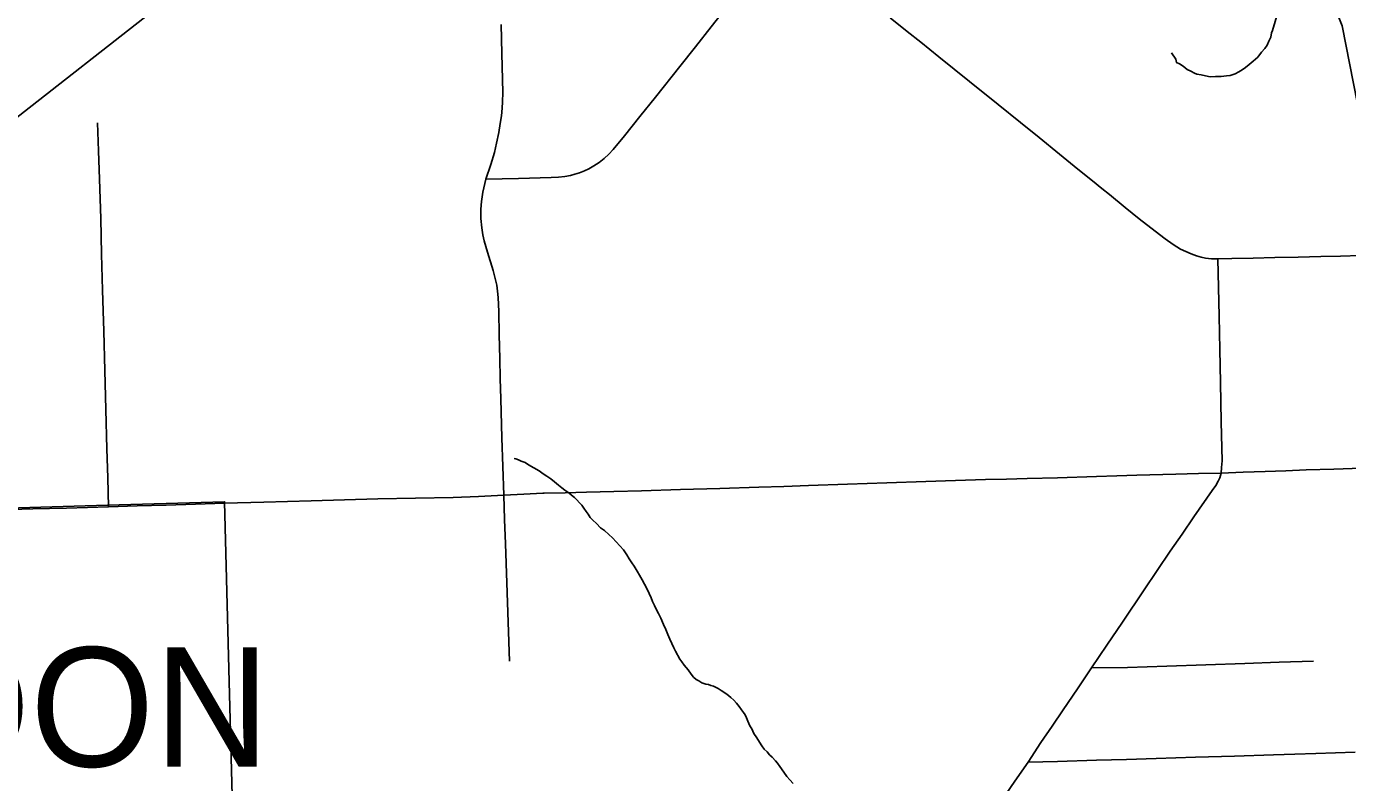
# Model space of a CAD drawing. Extents: x 103424 to 290657, y 38711 to 110967.
# Drawn here: x 214249.56 to 214250.084, y 40214.042 to 40214.342 of the extents above; entities that cross this region are included whole.
import ezdxf

# ---------------------------------------------------------------- set-up
doc = ezdxf.new("R2010")
doc.units = 0
for name, color, linetype in [('GM_X_City_Street', 7, 'Continuous'), ('GM_X_Corporation', 7, 'Continuous'), ('GM_X_Corporation_Text', 7, 'Continuous'), ('GM_X_County_Road', 7, 'Continuous'), ('GM_X_Minor_River', 7, 'Continuous'), ('GM_X_Rail_Line', 7, 'Continuous'), ('GM_X_State_Route', 7, 'Continuous'), ('GM_X_US_Route', 7, 'Continuous'), ('SH_Text', 7, 'Continuous')]:
    doc.layers.add(name, color=color, linetype=linetype)

msp = doc.modelspace()

# ---------------------------------------------------------------- linework, layer by layer
at = {"layer": 'GM_X_City_Street'}
for points in [[(214249.74193, 40214.28139), (214249.75491, 40214.28173), (214249.76789, 40214.28206), (214249.77083, 40214.28225), (214249.77334, 40214.28252), (214249.77551, 40214.28293), (214249.77725, 40214.28338), (214249.77908, 40214.28394), (214249.78111, 40214.28471), (214249.78289, 40214.28558), (214249.78487, 40214.28674), (214249.7869, 40214.28799), (214249.78888, 40214.28959), (214249.79081, 40214.29137), (214249.79254, 40214.29325), (214249.79703, 40214.29856), (214249.80313, 40214.30626), (214249.80924, 40214.31395), (214249.81889, 40214.32613), (214249.82514, 40214.334), (214249.83138, 40214.34188), (214249.83781, 40214.35011)], [(214249.74905, 40214.15594), (214249.74869, 40214.16733), (214249.74832, 40214.17873), (214249.7479, 40214.19425), (214249.74768, 40214.20224), (214249.74746, 40214.21024), (214249.74726, 40214.21957), (214249.74706, 40214.2289), (214249.74682, 40214.23442), (214249.74661, 40214.23697), (214249.74626, 40214.23929), (214249.74571, 40214.24195), (214249.7448, 40214.24512), (214249.74259, 40214.25241), (214249.74133, 40214.25688), (214249.7408, 40214.25934), (214249.74033, 40214.26214), (214249.73999, 40214.2658), (214249.73993, 40214.26947), (214249.7402, 40214.27253), (214249.74073, 40214.2762), (214249.74193, 40214.28139), (214249.74397, 40214.28723), (214249.74533, 40214.29199), (214249.74617, 40214.29567), (214249.74706, 40214.29998), (214249.74768, 40214.30351), (214249.74813, 40214.30651), (214249.74845, 40214.30958), (214249.7486, 40214.31211), (214249.74872, 40214.31577), (214249.74835, 40214.3313), (214249.74807, 40214.34276)], [(214249.59221, 40214.15139), (214249.5919, 40214.16292), (214249.59158, 40214.17444), (214249.59115, 40214.18997), (214249.59073, 40214.2055), (214249.59031, 40214.22103), (214249.59008, 40214.22922), (214249.58986, 40214.2374), (214249.58949, 40214.25163), (214249.58912, 40214.26586), (214249.58863, 40214.28138), (214249.58827, 40214.2926), (214249.58791, 40214.3038)], [(214249.75132, 40214.09009), (214249.75079, 40214.10561), (214249.75025, 40214.12114), (214249.74972, 40214.13666), (214249.74938, 40214.1463), (214249.74905, 40214.15594)], [(214249.98232, 40214.08748), (214249.99662, 40214.08764), (214250.01215, 40214.08816), (214250.02767, 40214.08869), (214250.04319, 40214.08921), (214250.05681, 40214.08967), (214250.07042, 40214.09013)]]:
    msp.add_lwpolyline(points, dxfattribs=at)
at = {"layer": 'GM_X_Corporation'}
msp.add_lwpolyline([(214250.1326, 40213.80017), (214250.04568, 40213.79768), (214250.00764, 40213.79658), (214249.98032, 40213.79579), (214249.95506, 40213.79507), (214249.78513, 40213.79025), (214249.76904, 40213.78976), (214249.67951, 40213.78767), (214249.65085, 40213.78699), (214249.64926, 40213.82824), (214249.6413, 40214.03668), (214249.63998, 40214.08705), (214249.63826, 40214.15336), (214249.59185, 40214.15198), (214249.50357, 40214.14935)], dxfattribs=at)
at = {"layer": 'GM_X_County_Road'}
for points in [[(214250.03373, 40214.16478), (214250.03394, 40214.16694), (214250.0341, 40214.16963), (214250.03379, 40214.18516), (214250.03348, 40214.20069), (214250.03322, 40214.21385), (214250.03295, 40214.227), (214250.03268, 40214.2384), (214250.0324, 40214.2498)], [(214249.94675, 40214.03496), (214249.95192, 40214.04251), (214249.9571, 40214.05006), (214249.96221, 40214.05783), (214249.96662, 40214.0643), (214249.97103, 40214.07076), (214249.97667, 40214.07912), (214249.98232, 40214.08748), (214249.98844, 40214.09652), (214249.99457, 40214.10555), (214250.00325, 40214.11844), (214250.0084, 40214.12609), (214250.01355, 40214.13373), (214250.01821, 40214.14058), (214250.02287, 40214.14743), (214250.03023, 40214.15789), (214250.03158, 40214.15987), (214250.03257, 40214.16151), (214250.03323, 40214.16294), (214250.03373, 40214.16478)], [(214249.9571, 40214.05006), (214249.96875, 40214.05029), (214249.98428, 40214.05078), (214249.99613, 40214.05115), (214250.00797, 40214.05152), (214250.0235, 40214.052), (214250.03903, 40214.05247), (214250.05456, 40214.05295), (214250.06295, 40214.05321), (214250.07135, 40214.05347), (214250.08688, 40214.05395)]]:
    msp.add_lwpolyline(points, dxfattribs=at)
at = {"layer": 'GM_X_Minor_River'}
for points in [[(214250.05772, 40214.35263), (214250.05414, 40214.3404), (214250.05377, 40214.33944), (214250.05342, 40214.33773), (214250.05269, 40214.33619), (214250.05196, 40214.33466), (214250.05103, 40214.33331), (214250.04973, 40214.33177), (214250.04825, 40214.32984), (214250.04638, 40214.32829), (214250.04488, 40214.32693), (214250.04338, 40214.32576), (214250.04207, 40214.32479), (214250.04076, 40214.324), (214250.03925, 40214.32321), (214250.03736, 40214.32261), (214250.03585, 40214.32239), (214250.03376, 40214.32217), (214250.03149, 40214.32213), (214250.0294, 40214.32209), (214250.02749, 40214.32243), (214250.02578, 40214.32278), (214250.02406, 40214.32313), (214250.0231, 40214.3235), (214250.02176, 40214.32423), (214250.02023, 40214.32497), (214250.01869, 40214.32627), (214250.01715, 40214.32719), (214250.016, 40214.32774), (214250.01579, 40214.32907), (214250.01404, 40214.33151), (214250.01399, 40214.33156)], [(214249.83129, 40214.08051), (214249.83034, 40214.08087), (214249.82919, 40214.08104), (214249.82766, 40214.08158), (214249.82651, 40214.08232), (214249.82536, 40214.08287), (214249.8244, 40214.0838), (214249.82343, 40214.08493), (214249.82226, 40214.08662), (214249.82148, 40214.08755), (214249.8207, 40214.08849), (214249.81973, 40214.0898), (214249.81895, 40214.09093), (214249.81718, 40214.09413), (214249.81659, 40214.09545), (214249.8158, 40214.09715), (214249.81501, 40214.09884), (214249.81422, 40214.10073), (214249.81342, 40214.10262), (214249.81244, 40214.10469), (214249.81144, 40214.10715), (214249.81046, 40214.10903), (214249.80967, 40214.11054), (214249.80888, 40214.11223), (214249.8081, 40214.11374), (214249.8075, 40214.11525), (214249.80671, 40214.11695), (214249.80592, 40214.11864), (214249.80493, 40214.12072), (214249.80395, 40214.12241), (214249.80297, 40214.1243), (214249.80199, 40214.1258), (214249.80082, 40214.12787), (214249.79984, 40214.12918), (214249.79887, 40214.13069), (214249.79789, 40214.13238), (214249.79653, 40214.13426), (214249.79517, 40214.13594), (214249.79362, 40214.13744), (214249.79226, 40214.13912), (214249.79072, 40214.14043), (214249.78898, 40214.14192), (214249.78744, 40214.14303), (214249.78589, 40214.14471), (214249.78435, 40214.14601), (214249.78338, 40214.14714), (214249.7826, 40214.14846), (214249.78182, 40214.14958), (214249.78084, 40214.1509), (214249.78006, 40214.15202), (214249.7791, 40214.15296), (214249.77813, 40214.15408), (214249.77716, 40214.15501), (214249.77601, 40214.15594), (214249.77485, 40214.15687), (214249.77331, 40214.15798), (214249.77215, 40214.15891), (214249.77081, 40214.16003), (214249.76926, 40214.16133), (214249.76772, 40214.16245), (214249.76619, 40214.16356), (214249.76465, 40214.16448), (214249.76311, 40214.1656), (214249.75889, 40214.16799), (214249.75754, 40214.16892), (214249.75601, 40214.16946), (214249.75486, 40214.17001), (214249.75391, 40214.17037), (214249.75315, 40214.17055)], [(214249.86389, 40214.04154), (214249.86254, 40214.04304), (214249.86138, 40214.04435), (214249.85923, 40214.04735), (214249.85865, 40214.0483), (214249.85767, 40214.04961), (214249.8569, 40214.05055), (214249.85554, 40214.05204), (214249.85457, 40214.05297), (214249.8536, 40214.0541), (214249.85244, 40214.05522), (214249.85147, 40214.05653), (214249.85049, 40214.05803), (214249.84952, 40214.05973), (214249.84835, 40214.06142), (214249.84755, 40214.06331), (214249.84677, 40214.06443), (214249.84638, 40214.06538), (214249.84598, 40214.06632), (214249.84539, 40214.06764), (214249.8448, 40214.06877), (214249.84421, 40214.06971), (214249.84343, 40214.07084), (214249.84246, 40214.07215), (214249.84148, 40214.07346), (214249.84032, 40214.07458), (214249.83916, 40214.0757), (214249.83762, 40214.07701), (214249.83532, 40214.07849), (214249.83416, 40214.07923), (214249.83225, 40214.08014), (214249.83129, 40214.08051)]]:
    msp.add_lwpolyline(points, dxfattribs=at)
at = {"layer": 'GM_X_Rail_Line'}
msp.add_lwpolyline([(214249.57759, 40215.10125), (214249.61954, 40214.98003), (214249.64498, 40214.92352), (214249.67031, 40214.87882), (214249.693, 40214.84537), (214249.72531, 40214.80633), (214249.80973, 40214.71454), (214249.95845, 40214.55462), (214249.98318, 40214.52353), (214250.00408, 40214.49438), (214250.02968, 40214.45634), (214250.04688, 40214.42213), (214250.06424, 40214.38572), (214250.08173, 40214.3423), (214250.09216, 40214.28915), (214250.09427, 40214.24389), (214250.09473, 40214.20627), (214250.09564, 40214.15723), (214250.0982, 40214.12123)], dxfattribs=at)
at = {"layer": 'GM_X_State_Route'}
for points in [[(214249.9864, 40214.27771), (214249.98264, 40214.28076), (214249.97693, 40214.2854), (214249.96962, 40214.29134), (214249.96148, 40214.29794), (214249.95414, 40214.30387), (214249.94519, 40214.31109), (214249.93386, 40214.32019), (214249.92781, 40214.3251), (214249.92175, 40214.33), (214249.91453, 40214.33578), (214249.90917, 40214.34007), (214249.90242, 40214.34547)], [(214250.0324, 40214.2498), (214250.02994, 40214.24985), (214250.02747, 40214.25012), (214250.02577, 40214.25046), (214250.02391, 40214.25095), (214250.02183, 40214.25177), (214250.01969, 40214.25265), (214250.01764, 40214.25368), (214250.01471, 40214.25545), (214250.01149, 40214.25779), (214250.00759, 40214.26074), (214250.00125, 40214.26565), (214249.99571, 40214.27015), (214249.9894, 40214.27527), (214249.9864, 40214.27771)], [(214250.08888, 40214.25113), (214250.08108, 40214.25091), (214250.07328, 40214.25069), (214250.06426, 40214.25044), (214250.05499, 40214.25028), (214250.04645, 40214.25011), (214250.03799, 40214.24991), (214250.0324, 40214.2498)]]:
    msp.add_lwpolyline(points, dxfattribs=at)
at = {"layer": 'GM_X_US_Route'}
for points in [[(214250.03373, 40214.16478), (214250.04249, 40214.1651), (214250.05124, 40214.16542), (214250.05934, 40214.16572), (214250.06745, 40214.16602), (214250.07845, 40214.16636), (214250.08946, 40214.1667), (214250.10499, 40214.16711), (214250.11822, 40214.16745), (214250.13144, 40214.16781), (214250.1451, 40214.16802), (214250.15876, 40214.16824), (214250.17191, 40214.16855), (214250.18508, 40214.16886), (214250.19285, 40214.16908), (214250.20062, 40214.16928), (214250.21597, 40214.16972), (214250.22485, 40214.17004), (214250.22642, 40214.17009)], [(214249.76463, 40214.15673), (214249.76513, 40214.15676), (214249.7735, 40214.15699), (214249.78186, 40214.15722), (214249.7928, 40214.15746), (214249.80374, 40214.15769), (214249.81926, 40214.15819), (214249.83479, 40214.15868), (214249.85031, 40214.15917), (214249.86016, 40214.15949), (214249.87, 40214.1598), (214249.88553, 40214.16032), (214249.90105, 40214.16084), (214249.91658, 40214.16137), (214249.92838, 40214.16177), (214249.94018, 40214.16216), (214249.9485, 40214.1624), (214249.95681, 40214.16263), (214249.9688, 40214.16293), (214249.98433, 40214.16342), (214249.99229, 40214.16368), (214250.00024, 40214.16393), (214250.01577, 40214.16433), (214250.02475, 40214.16456), (214250.03373, 40214.16478)], [(214249.6383, 40214.1528), (214249.65383, 40214.15323), (214249.66324, 40214.1535), (214249.67265, 40214.15376), (214249.68587, 40214.15418), (214249.6991, 40214.15459), (214249.71407, 40214.15486), (214249.72905, 40214.15512), (214249.73905, 40214.15553), (214249.74905, 40214.15594), (214249.75709, 40214.15635), (214249.76463, 40214.15673)], [(214249.50374, 40214.1488), (214249.51853, 40214.14931), (214249.53333, 40214.14982), (214249.54886, 40214.15022), (214249.56222, 40214.15056), (214249.57558, 40214.1509), (214249.5839, 40214.15114), (214249.59221, 40214.15139), (214249.60366, 40214.15173), (214249.61511, 40214.15208), (214249.62671, 40214.15244), (214249.6383, 40214.1528)]]:
    msp.add_lwpolyline(points, dxfattribs=at)
at = {"layer": 'SH_Text'}
msp.add_line((214265.04189, 40226.47703), (214234.64719, 40202.58867), dxfattribs=at)

# ---------------------------------------------------------------- texts
at = {"layer": 'GM_X_Corporation_Text'}
msp.add_text('CHARDON', height=0.047348, rotation=0, dxfattribs=at).set_placement((214249.33603, 40214.04826))

doc.saveas('drawing.dxf')
